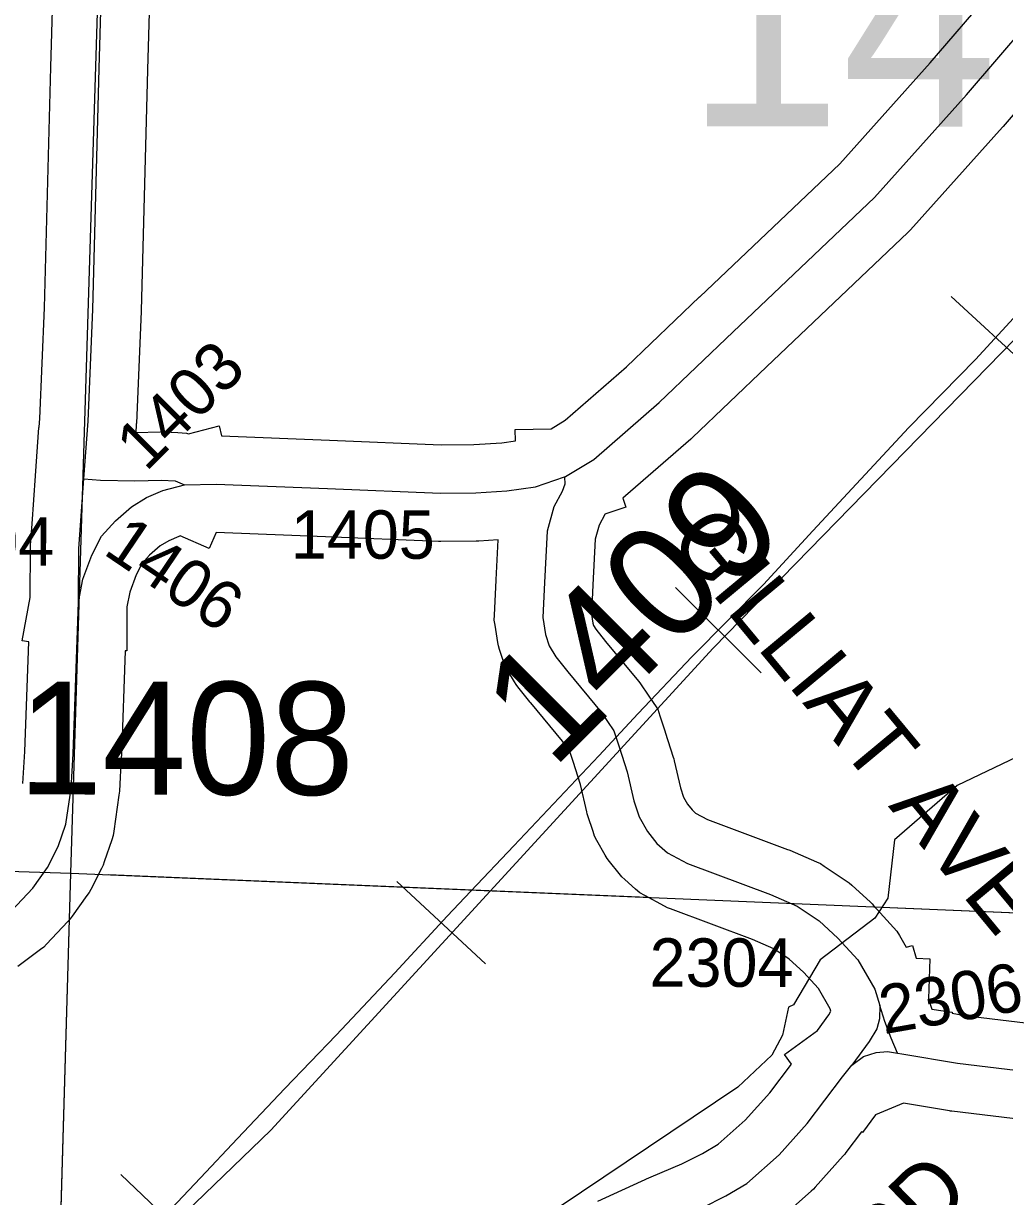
# Model space of a CAD drawing. Extents: x -132.8 to -73.3, y -60 to -26.
# Drawn here: x -117.883 to -117.274, y -47.631 to -46.903 of the extents above; entities that cross this region are included whole.
import ezdxf

# ---------------------------------------------------------------- set-up
doc = ezdxf.new("R2010")
doc.units = 0
for name, color, linetype in [('tdCoHydroRiver', 7, 'Continuous'), ('tdCoRRCL', 7, 'Continuous'), ('tdCoSecRdNmbr', 7, 'Continuous'), ('tdCoSecRdTxt', 7, 'Continuous'), ('tdCoSecRteBand', 7, 'Continuous'), ('tdCoSecRteCL', 7, 'Continuous'), ('tdCoSectLine', 7, 'Continuous'), ('tdCoSectLinePart', 7, 'Continuous'), ('tdCoSectNmbr', 7, 'Continuous'), ('tdCoSurfBitum', 7, 'Continuous'), ('tdCoSurfGravel', 7, 'Continuous')]:
    doc.layers.add(name, color=color, linetype=linetype)

msp = doc.modelspace()

# ---------------------------------------------------------------- linework, layer by layer
at = {"layer": 'tdCoHydroRiver'}
msp.add_lwpolyline([(-117.06587, -47.19861), (-117.13152, -47.25587), (-117.17018, -47.2848), (-117.22529, -47.33853), (-117.30363, -47.37586), (-117.34242, -47.40952), (-117.34654, -47.44569), (-117.35477, -47.45809), (-117.38861, -47.484), (-117.40514, -47.51195), (-117.40834, -47.51344), (-117.41196, -47.5307), (-117.41861, -47.54314), (-117.43967, -47.56308), (-117.55057, -47.63739)], dxfattribs=at)
at = {"layer": 'tdCoRRCL'}
for p, q in [((-117.30735, -47.07277), (-117.25218, -47.12357)), ((-117.4784, -47.25315), (-117.42514, -47.30596)), ((-117.65128, -47.43552), (-117.59622, -47.48645)), ((-117.82239, -47.61704), (-117.76807, -47.66875))]:
    msp.add_line(p, q, dxfattribs=at)
for points in [[(-118.34055, -48.14787), (-118.20353, -48.03787), (-118.0129, -47.86931), (-117.96949, -47.83889), (-117.82332, -47.68021), (-117.72942, -47.58958), (-117.45491, -47.2907), (-117.25061, -47.08148), (-117.1502, -46.98314), (-116.96013, -46.8966), (-116.32459, -46.67342), (-116.21935, -46.63199), (-116.10314, -46.59401), (-115.9783, -46.58781), (-115.8556, -46.60363), (-115.70427, -46.61074), (-115.63313, -46.6063), (-115.48336, -46.55183), (-115.39862, -46.50988)], [(-117.79461, -47.64225), (-117.77295, -47.61913), (-117.75012, -47.59475), (-117.72065, -47.56378), (-117.68874, -47.53074), (-117.65251, -47.49207), (-117.62003, -47.45697), (-117.6052, -47.44138), (-117.57854, -47.41323), (-117.52598, -47.35747), (-117.50158, -47.33119), (-117.46817, -47.29609), (-117.42368, -47.25122), (-117.39308, -47.218), (-117.33357, -47.15399), (-117.29227, -47.11175), (-117.26393, -47.08096)], [(-117.26393, -47.08096), (-117.29227, -47.11175), (-117.33357, -47.15399), (-117.39308, -47.218), (-117.42368, -47.25122), (-117.46817, -47.29609), (-117.50158, -47.33119), (-117.52598, -47.35747), (-117.57854, -47.41323), (-117.6052, -47.44138), (-117.62003, -47.45697), (-117.65251, -47.49207), (-117.68874, -47.53074), (-117.72065, -47.56378), (-117.75012, -47.59475), (-117.77295, -47.61913), (-117.79461, -47.64225)]]:
    msp.add_lwpolyline(points, dxfattribs=at)
at = {"layer": 'tdCoSecRteBand'}
for points in [[(-117.88315, -47.37467), (-117.88201, -47.35481), (-117.87951, -47.2869), (-117.88365, -47.28611), (-117.87857, -47.25933), (-117.8784, -47.22877), (-117.8784, -47.22778), (-117.87833, -47.22678), (-117.87738, -47.21362), (-117.87524, -47.18378), (-117.87326, -47.15393), (-117.87309, -47.15394), (-117.87308, -47.15377), (-117.87269, -47.1483), (-117.86976, -47.07969), (-117.86582, -46.93049), (-117.86582, -46.93044), (-117.86581, -46.9304), (-117.86039, -46.74548)], [(-117.80041, -46.7472), (-117.80584, -46.93212), (-117.80978, -47.08152), (-117.80979, -47.08176), (-117.8098, -47.082), (-117.81276, -47.1513), (-117.81278, -47.15174), (-117.81281, -47.15217), (-117.81315, -47.15698), (-117.798, -47.15653), (-117.79668, -47.15649), (-117.79535, -47.15657), (-117.78696, -47.15706), (-117.78162, -47.15738), (-117.78048, -47.15787), (-117.76148, -47.15295), (-117.75988, -47.15913), (-117.69304, -47.16176), (-117.69299, -47.16176), (-117.69295, -47.16176), (-117.62371, -47.16469)], [(-117.62371, -47.16469), (-117.60336, -47.16446), (-117.58602, -47.16335), (-117.57763, -47.16218), (-117.57778, -47.15519), (-117.55552, -47.15473), (-117.54675, -47.14942), (-117.50878, -47.11632), (-117.46342, -47.0729), (-117.46337, -47.07286), (-117.46333, -47.07282), (-117.37642, -46.9903), (-117.32047, -46.92781), (-117.28294, -46.88415), (-117.28226, -46.88335), (-117.28152, -46.88261), (-117.26081, -46.86165)], [(-117.23811, -46.92405), (-117.27517, -46.96715), (-117.27536, -46.96738), (-117.27557, -46.96761), (-117.33253, -47.03123), (-117.33334, -47.03214), (-117.33423, -47.03298), (-117.42198, -47.11629), (-117.4678, -47.16014), (-117.4683, -47.16062), (-117.46883, -47.16108), (-117.50927, -47.19635), (-117.51094, -47.1978), (-117.50908, -47.20324), (-117.52211, -47.2077), (-117.52214, -47.20777), (-117.52574, -47.21444), (-117.52815, -47.2231), (-117.52969, -47.25151), (-117.53053, -47.26997), (-117.52967, -47.27528), (-117.52922, -47.27668), (-117.52782, -47.27899), (-117.5218, -47.28662), (-117.50133, -47.31123), (-117.5004, -47.31234), (-117.49959, -47.31353), (-117.4917, -47.32512), (-117.48929, -47.32866), (-117.48797, -47.33273), (-117.48476, -47.34259), (-117.48473, -47.34269), (-117.4847, -47.34279), (-117.47977, -47.35833), (-117.47941, -47.35945), (-117.47914, -47.3606), (-117.47524, -47.37735), (-117.47337, -47.38311), (-117.47087, -47.38751), (-117.46803, -47.39106), (-117.46588, -47.39297), (-117.45845, -47.39699), (-117.40885, -47.4155), (-117.40813, -47.41577), (-117.40742, -47.41607), (-117.3909, -47.42322), (-117.38836, -47.42432), (-117.38607, -47.42586), (-117.3725, -47.43499), (-117.37065, -47.43624), (-117.369, -47.43775), (-117.35741, -47.44835), (-117.35639, -47.44928), (-117.35546, -47.45031), (-117.34313, -47.46387), (-117.34099, -47.46622), (-117.33939, -47.46898), (-117.3352, -47.47619), (-117.33141, -47.47505), (-117.329, -47.48308), (-117.32062, -47.48333), (-117.32138, -47.50821), (-117.31935, -47.51462), (-117.30669, -47.51647), (-117.30678, -47.51714), (-117.29906, -47.51846), (-117.1135, -47.54078)], [(-117.52646, -47.63364), (-117.49437, -47.61891), (-117.4939, -47.6187), (-117.49342, -47.6185), (-117.47444, -47.61057), (-117.46159, -47.60405), (-117.45189, -47.59829), (-117.43509, -47.58351), (-117.41979, -47.56646), (-117.40643, -47.54865), (-117.4108, -47.54264), (-117.39034, -47.52776), (-117.38324, -47.51805), (-117.38191, -47.51581), (-117.38232, -47.51451), (-117.38967, -47.50187), (-117.39893, -47.49169), (-117.40785, -47.48352), (-117.41727, -47.47719), (-117.43055, -47.47144), (-117.48137, -47.45248), (-117.48331, -47.45175), (-117.48513, -47.45077), (-117.49746, -47.44411), (-117.50053, -47.44245), (-117.50314, -47.44013), (-117.5098, -47.43422), (-117.5117, -47.43252), (-117.51329, -47.43053), (-117.51921, -47.42314), (-117.5207, -47.42127), (-117.52187, -47.4192), (-117.52705, -47.41008), (-117.52855, -47.40743), (-117.52949, -47.40454), (-117.5327, -47.39468), (-117.5331, -47.39346), (-117.53339, -47.39221), (-117.53731, -47.37536), (-117.54186, -47.36104), (-117.54371, -47.35535), (-117.54838, -47.34849), (-117.56817, -47.32469), (-117.56842, -47.32439), (-117.56865, -47.32409), (-117.57605, -47.31472), (-117.57719, -47.31328), (-117.57815, -47.3117), (-117.58234, -47.3048), (-117.58418, -47.30178), (-117.58526, -47.29841), (-117.58748, -47.2915), (-117.58816, -47.28936), (-117.58853, -47.28714), (-117.59025, -47.27654), (-117.59075, -47.27347), (-117.59061, -47.27036), (-117.58962, -47.24866), (-117.58962, -47.24852), (-117.58961, -47.24839), (-117.58827, -47.22362), (-117.60031, -47.22439), (-117.6011, -47.22444), (-117.60189, -47.22445), (-117.62384, -47.22469), (-117.62464, -47.2247), (-117.62544, -47.22467), (-117.69544, -47.22171), (-117.76316, -47.21905), (-117.76752, -47.22902), (-117.7855, -47.22116), (-117.78645, -47.22141), (-117.79256, -47.22409), (-117.79801, -47.22739), (-117.80454, -47.2331), (-117.80943, -47.23855), (-117.81295, -47.24531), (-117.81686, -47.25598), (-117.8186, -47.26513), (-117.81874, -47.29239), (-117.81968, -47.29238), (-117.82206, -47.35733), (-117.82207, -47.35764), (-117.82209, -47.35795), (-117.82332, -47.3794), (-117.8234, -47.38069), (-117.82358, -47.38197), (-117.82679, -47.40416), (-117.82718, -47.4069), (-117.82807, -47.40951), (-117.83276, -47.42332), (-117.83345, -47.42537), (-117.83443, -47.4273), (-117.84109, -47.44037), (-117.8421, -47.44234), (-117.84338, -47.44415), (-117.8525, -47.45697), (-117.85372, -47.45868), (-117.85517, -47.46021), (-117.86849, -47.47427), (-117.8702, -47.47608), (-117.8722, -47.47758), (-117.88625, -47.48819)], [(-117.12061, -47.60036), (-117.30698, -47.57794), (-117.30773, -47.57785), (-117.30848, -47.57772), (-117.33698, -47.57282), (-117.35435, -47.5802), (-117.36238, -47.59118), (-117.36299, -47.59073), (-117.37258, -47.60352), (-117.37338, -47.60458), (-117.37426, -47.60556), (-117.39162, -47.6249), (-117.3928, -47.62621), (-117.39412, -47.62738), (-117.41434, -47.64518)]]:
    msp.add_lwpolyline(points, dxfattribs=at)
at = {"layer": 'tdCoSecRteCL'}
for points in [[(-117.84531, -47.18584), (-117.84273, -47.15002), (-117.83977, -47.08072), (-117.83583, -46.93128), (-117.8304, -46.74633)], [(-117.54717, -47.18457), (-117.5465, -47.18434), (-117.52899, -47.17374), (-117.48854, -47.13847), (-117.44267, -47.09457), (-117.35488, -47.01122), (-117.29792, -46.9476), (-117.26019, -46.9037)], [(-117.84858, -47.26223), (-117.8484, -47.22893), (-117.84531, -47.18584)], [(-117.84858, -47.26223), (-117.84588, -47.24796), (-117.84045, -47.23317), (-117.83429, -47.22133), (-117.82565, -47.21171), (-117.81579, -47.20308), (-117.80642, -47.19741), (-117.79631, -47.19297), (-117.78299, -47.18952)], [(-117.84531, -47.18584), (-117.83509, -47.18652), (-117.81363, -47.18701), (-117.79711, -47.18652), (-117.78872, -47.18701), (-117.78299, -47.18952)], [(-117.78299, -47.18952), (-117.76326, -47.18902), (-117.69421, -47.19174), (-117.62418, -47.1947), (-117.60223, -47.19445), (-117.58299, -47.19322), (-117.56524, -47.19075), (-117.54717, -47.18457)], [(-117.54717, -47.18457), (-117.54708, -47.18911), (-117.54856, -47.19355), (-117.55374, -47.20316), (-117.55793, -47.21821), (-117.55966, -47.25002), (-117.56064, -47.27172), (-117.55892, -47.28232), (-117.5567, -47.28923), (-117.5525, -47.29613), (-117.54511, -47.30551), (-117.52439, -47.33041), (-117.5165, -47.342), (-117.51329, -47.35187), (-117.50836, -47.3674), (-117.50417, -47.38541), (-117.50096, -47.39527), (-117.49578, -47.40439), (-117.48987, -47.41179), (-117.48321, -47.41771), (-117.47088, -47.42437), (-117.41934, -47.4436), (-117.40281, -47.45076), (-117.38925, -47.45988), (-117.37766, -47.47049), (-117.36533, -47.48405), (-117.35473, -47.5023), (-117.35152, -47.51241)], [(-118.36101, -47.6682), (-118.35216, -47.66769), (-118.29643, -47.66941), (-118.24291, -47.66966), (-118.22318, -47.66917), (-118.20568, -47.66572), (-118.182, -47.6556), (-118.14674, -47.62971), (-118.05253, -47.5577), (-118.01382, -47.52984), (-117.98669, -47.51134), (-117.93712, -47.48347), (-117.90432, -47.46424), (-117.89027, -47.45363), (-117.87695, -47.43958), (-117.86782, -47.42675), (-117.86117, -47.41368), (-117.85648, -47.39987), (-117.85327, -47.37768), (-117.85204, -47.35622), (-117.84859, -47.26227), (-117.84858, -47.26223)], [(-117.35152, -47.51241), (-117.35177, -47.52055), (-117.35349, -47.52671), (-117.35818, -47.5346), (-117.36889, -47.54926)], [(-117.34071, -47.54181), (-117.34461, -47.53263), (-117.34856, -47.52227), (-117.35152, -47.51241)], [(-117.36889, -47.54926), (-117.36164, -47.54398), (-117.35395, -47.54156), (-117.34691, -47.54091), (-117.34071, -47.54181)], [(-117.34071, -47.54181), (-117.3379, -47.54222), (-117.3034, -47.54816), (-117.11702, -47.57058)], [(-117.46186, -47.63783), (-117.44713, -47.63036), (-117.43417, -47.62266), (-117.41395, -47.60486), (-117.39658, -47.58552), (-117.37483, -47.55651), (-117.36889, -47.54926)]]:
    msp.add_lwpolyline(points, dxfattribs=at)
at = {"layer": 'tdCoSectLine'}
for points in [[(-117.85345, -47.4302), (-117.8224, -46.42939)], [(-118.83858, -47.39867), (-117.85345, -47.4302)], [(-117.88235, -48.43017), (-117.85345, -47.4302)], [(-117.85345, -47.4302), (-116.86211, -47.47176)]]:
    msp.add_lwpolyline(points, dxfattribs=at)
at = {"layer": 'tdCoSectLinePart'}
for points in [[(-117.83022, -47.43118), (-117.49572, -47.4452)], [(-117.35526, -47.45109), (-116.97935, -47.46685)], [(-117.86877, -47.96016), (-117.85427, -47.45874)]]:
    msp.add_lwpolyline(points, dxfattribs=at)
at = {"layer": 'tdCoSurfBitum'}
msp.add_lwpolyline([(-117.89027, -47.45363), (-117.87695, -47.43958), (-117.86782, -47.42675), (-117.86117, -47.41368), (-117.85648, -47.39987), (-117.85327, -47.37768), (-117.85204, -47.35622), (-117.84859, -47.26227), (-117.84588, -47.24796), (-117.84045, -47.23317), (-117.83429, -47.22133), (-117.82565, -47.21171), (-117.81579, -47.20308), (-117.80642, -47.19741), (-117.79631, -47.19297), (-117.78299, -47.18952), (-117.76326, -47.18902), (-117.69421, -47.19174), (-117.62418, -47.1947), (-117.60223, -47.19445), (-117.58299, -47.19322), (-117.56524, -47.19075), (-117.54717, -47.18457), (-117.5465, -47.18434), (-117.52899, -47.17374), (-117.48854, -47.13847), (-117.44267, -47.09457), (-117.35488, -47.01122), (-117.29792, -46.9476), (-117.26019, -46.9037)], dxfattribs=at)
at = {"layer": 'tdCoSurfGravel'}
for points in [[(-117.84858, -47.26223), (-117.8484, -47.22893), (-117.84531, -47.18584), (-117.84273, -47.15002), (-117.83977, -47.08072), (-117.83583, -46.93128), (-117.8304, -46.74633)], [(-117.84531, -47.18584), (-117.83509, -47.18652), (-117.81363, -47.18701), (-117.79711, -47.18652), (-117.78872, -47.18701), (-117.78299, -47.18952)], [(-117.54717, -47.18457), (-117.54708, -47.18911), (-117.54856, -47.19355), (-117.55374, -47.20316), (-117.55793, -47.21821), (-117.55966, -47.25002), (-117.56064, -47.27172), (-117.55892, -47.28232), (-117.5567, -47.28923), (-117.5525, -47.29613), (-117.54511, -47.30551), (-117.52439, -47.33041), (-117.5165, -47.342), (-117.51329, -47.35187), (-117.50836, -47.3674), (-117.50417, -47.38541), (-117.50096, -47.39527), (-117.49578, -47.40439), (-117.48987, -47.41179), (-117.48321, -47.41771), (-117.47088, -47.42437), (-117.41934, -47.4436)], [(-117.41934, -47.4436), (-117.40281, -47.45076), (-117.38925, -47.45988), (-117.37766, -47.47049), (-117.36533, -47.48405), (-117.35473, -47.5023), (-117.35152, -47.51241)], [(-117.35152, -47.51241), (-117.35177, -47.52055), (-117.35349, -47.52671), (-117.35818, -47.5346), (-117.36889, -47.54926)], [(-117.34071, -47.54181), (-117.34461, -47.53263), (-117.34856, -47.52227), (-117.35152, -47.51241)], [(-117.36889, -47.54926), (-117.36164, -47.54398), (-117.35395, -47.54156), (-117.34691, -47.54091), (-117.34071, -47.54181), (-117.3379, -47.54222), (-117.3034, -47.54816), (-117.11702, -47.57058)], [(-117.46186, -47.63783), (-117.44713, -47.63036), (-117.43417, -47.62266), (-117.41395, -47.60486), (-117.39658, -47.58552), (-117.37483, -47.55651), (-117.36889, -47.54926)]]:
    msp.add_lwpolyline(points, dxfattribs=at)

# ---------------------------------------------------------------- texts
at = {"layer": 'tdCoSecRdNmbr'}
for s, height, rotation, p in [('1403', 0.03, 44.91186, (-117.80679, -47.18186)), ('1409', 0.07, 44.91221, (-117.55453, -47.36642)), ('1404', 0.03, 359.91195, (-117.95292, -47.23948)), ('1405', 0.03, 359.91197, (-117.71694, -47.23521)), ('1406', 0.03, 325.9119, (-117.83415, -47.23186)), ('1408', 0.07, 359.91195, (-117.88601, -47.38143)), ('2304', 0.03, 359.9123, (-117.49444, -47.50066)), ('2306', 0.03, 9.91233, (-117.34916, -47.53022))]:
    msp.add_text(s, height=height, rotation=rotation, dxfattribs=at).set_placement(p)
at = {"layer": 'tdCoSecRdTxt'}
for s, rotation, p in [('GILLIAT AVE', 309.69556, (-117.48344, -47.22402)), ('HACKBERRY RD', 44.31625, (-117.59806, -47.92633))]:
    msp.add_text(s, height=0.04, rotation=rotation, dxfattribs=at).set_placement(p)
at = {"layer": 'tdCoSectNmbr'}
msp.add_text('14', height=0.13, rotation=359.91216, dxfattribs=at).set_placement((-117.47198, -46.96711))

doc.saveas('drawing.dxf')
